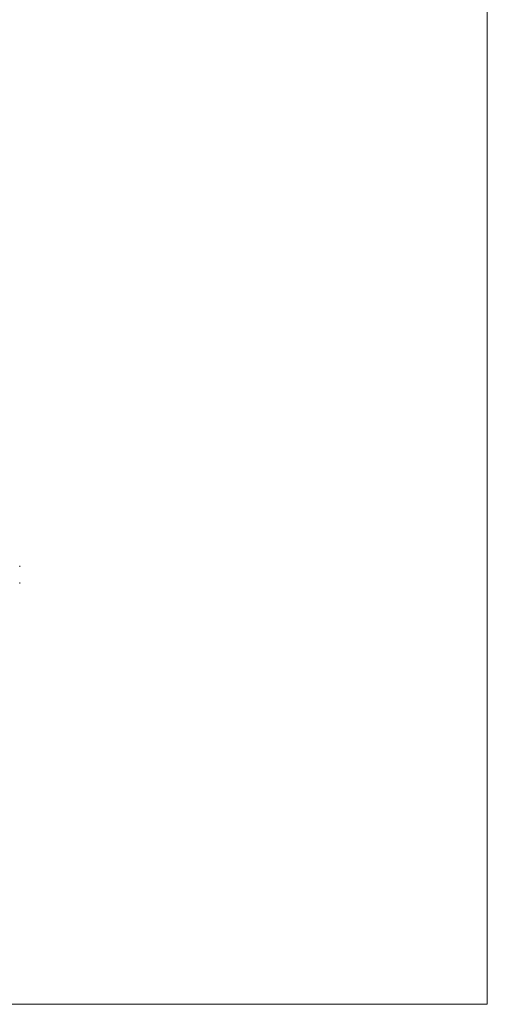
# Model space of a CAD drawing. Header units: millimetres. Extents: x -115474967 to 444143, y -74377 to 241828222.
# Tile 450 of 590: x 70628 to 76014, y -3692 to 7648. Entities that reach past the tile are written whole.
import ezdxf

# ---------------------------------------------------------------- set-up
doc = ezdxf.new("R2010")
doc.units = ezdxf.units.MM
doc.header["$MEASUREMENT"] = 0
doc.linetypes.add('PHANTOM', pattern=[2.5, 1.25, -0.25, 0.25, -0.25, 0.25, -0.25])
doc.layers.add('00-5 Grid 01', color=9, linetype='PHANTOM')
doc.layers.add('0_cons_01', color=40, linetype='Continuous', lineweight=0, plot=False)

msp = doc.modelspace()

# ---------------------------------------------------------------- linework, layer by layer
at = {"layer": '00-5 Grid 01', "color": 9, "linetype": 'ByBlock', "lineweight": 0, "true_color": 0xc7c8ca}
for p, q in [((70627.52778, 1356.58319), (70627.74057, 1356.58319)), ((70627.52778, 1348.08319), (70627.74057, 1348.08319)), ((70627.74022, 1356.58317), (70627.74022, 1348.08309)), ((70627.52778, 1165.08319), (70627.74057, 1165.08319)), ((70627.74057, 1156.58319), (70627.52778, 1156.58319)), ((70627.74022, 1165.08294), (70627.74022, 1156.58286))]:
    msp.add_line(p, q, dxfattribs=at)
at = {"layer": '0_cons_01'}
msp.add_lwpolyline([(76013.59087, 15390.74775), (49975.66238, 15390.74775), (49975.66238, -3691.74098), (76013.59087, -3691.74098)], close=True, dxfattribs=at)

doc.saveas('drawing.dxf')
